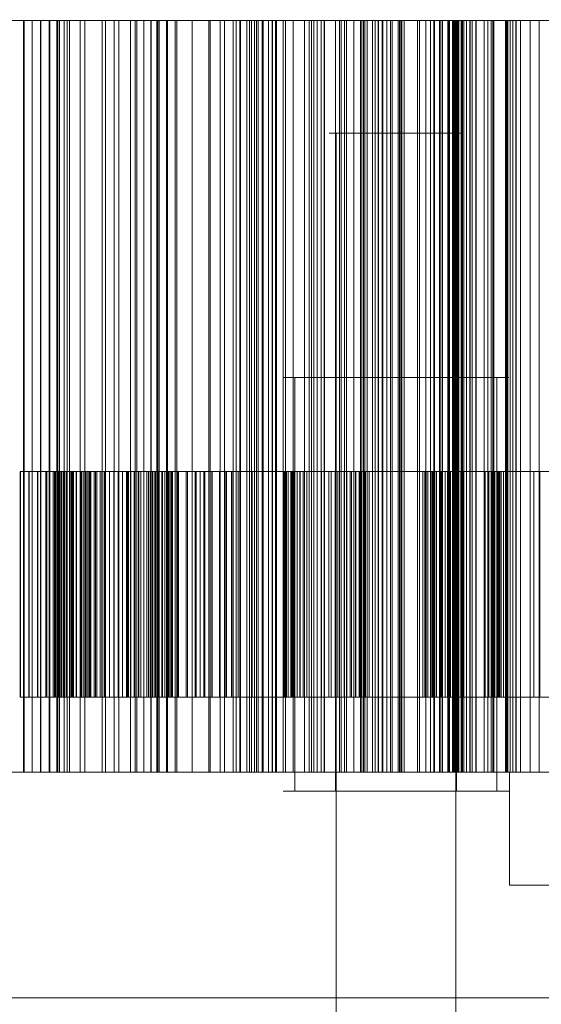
# Model space of a CAD drawing. Header units: millimetres. Extents: x -4395 to 65662, y -65530 to 6847.
# Tile 740 of 1034: x 24940 to 25079, y -17512 to -17250. Entities that reach past the tile are written whole.
import ezdxf

# ---------------------------------------------------------------- set-up
doc = ezdxf.new("R2010")
doc.units = ezdxf.units.MM
doc.layers.add('COTAS_P', color=1, linetype='Continuous', lineweight=0)
doc.layers.add('superior_briquetadora', color=7, linetype='Continuous', lineweight=0)
doc.dimstyles.new('R19_100', dxfattribs={"dimtxt": 250, "dimasz": 150, "dimexe": 150, "dimexo": 80, "dimgap": 100, "dimtad": 1, "dimtih": 1, "dimtoh": 1, "dimdsep": 46, "dimcen": 0.09, "dimadec": 0, "dimazin": 0, "dimtfac": 1, "dimtdec": 4, "dimtofl": 0, "dimtmove": 0, "dimatfit": 3, "dimfxl": 1, "dimtolj": 1, "dimtzin": 0, "dimarcsym": 0})

# ---------------------------------------------------------------- blocks, each defined once
blk = doc.blocks.new('DIM_R33_31')
at = {"layer": 'COTAS_P'}
for p, q in [((24250.07, -17080), (24400.07, -17035)), ((26750.07, -17080), (26600.07, -17035)), ((24250.07, -17980), (24250.07, -17080)), ((24250.07, -17080), (26750.07, -17080)), ((24250.07, -17080), (24400.07, -17125)), ((26750.07, -17080), (26600.07, -17125)), ((26750.07, -17980), (26750.07, -17080))]:
    blk.add_line(p, q, dxfattribs=at)
blk.add_text('2500 P', height=250, dxfattribs=at).set_placement((25500.07, -16980))

msp = doc.modelspace()

# ---------------------------------------------------------------- linework, layer by layer
at = {"layer": 'superior_briquetadora'}
for p, q in [((24936.304, -17250), (24940.952, -17250)), ((24938.875, -17250), (24950.064, -17250)), ((24951.807, -17250), (24939.813, -17250)), ((24940.952, -17250), (24940.952, -17450)), ((24940.952, -17250), (24945.471, -17250)), ((24941.136, -17250), (24941.136, -17450)), ((24943.302, -17250), (24941.136, -17250)), ((24941.136, -17250), (24947.758, -17250)), ((24943.302, -17250), (24943.302, -17450)), ((24945.589, -17250), (24943.302, -17250)), ((24945.471, -17250), (24945.471, -17450)), ((24945.471, -17250), (24949.842, -17250)), ((24945.589, -17250), (24945.589, -17450)), ((24948.003, -17250), (24945.589, -17250)), ((24947.758, -17250), (24947.758, -17450)), ((24947.758, -17250), (24952.582, -17250)), ((24948.003, -17250), (24948.003, -17450)), ((24950.55, -17250), (24948.003, -17250)), ((24949.842, -17250), (24949.842, -17450)), ((24949.842, -17250), (24956.09, -17250)), ((24950.064, -17250), (24962.747, -17250)), ((24950.064, -17450), (24950.064, -17250)), ((24950.55, -17250), (24950.55, -17450)), ((24953.24, -17250), (24950.55, -17250)), ((24965.058, -17250), (24951.807, -17250)), ((24951.807, -17450), (24951.807, -17250)), ((24952.582, -17250), (24952.582, -17450)), ((24952.582, -17250), (24957.294, -17250)), ((24953.24, -17250), (24953.24, -17450)), ((24956.09, -17250), (24953.24, -17250)), ((24956.09, -17250), (24956.09, -17450)), ((24957.294, -17250), (24957.294, -17450)), ((24957.294, -17250), (24961.885, -17250)), ((24961.885, -17250), (24961.885, -17450)), ((24961.885, -17250), (24966.347, -17250)), ((24962.747, -17250), (24976.438, -17250)), ((24962.747, -17450), (24962.747, -17250)), ((24979.057, -17250), (24965.058, -17250)), ((24965.058, -17450), (24965.058, -17250)), ((24966.347, -17250), (24966.347, -17450)), ((24966.347, -17250), (24970.663, -17250)), ((24969.416, -17250), (24969.416, -17450)), ((24971.117, -17250), (24969.416, -17250)), ((24969.416, -17250), (24976.723, -17250)), ((24970.663, -17250), (24970.663, -17450)), ((24970.663, -17250), (24974.813, -17250)), ((24971.117, -17250), (24971.117, -17450)), ((24972.952, -17250), (24971.117, -17250)), ((24972.952, -17250), (24972.952, -17450)), ((24974.925, -17250), (24972.952, -17250)), ((24974.813, -17250), (24974.813, -17450)), ((24974.813, -17250), (24981.778, -17250)), ((24974.925, -17250), (24974.925, -17450)), ((24977.044, -17250), (24974.925, -17250)), ((24976.438, -17250), (24990.61, -17250)), ((24976.438, -17450), (24976.438, -17250)), ((24976.723, -17250), (24976.723, -17450)), ((24976.723, -17250), (24981.356, -17250)), ((24977.044, -17250), (24977.044, -17450)), ((24979.322, -17250), (24977.044, -17250)), ((24993.265, -17250), (24979.057, -17250)), ((24979.057, -17450), (24979.057, -17250)), ((24979.322, -17250), (24979.322, -17450)), ((24981.778, -17250), (24979.322, -17250)), ((24981.356, -17250), (24981.356, -17450)), ((24981.356, -17250), (24985.865, -17250)), ((24981.778, -17250), (24981.778, -17450)), ((24985.865, -17250), (24985.865, -17450)), ((24985.865, -17250), (24990.242, -17250)), ((24990.242, -17250), (24990.242, -17450)), ((24990.242, -17250), (24994.474, -17250)), ((24990.61, -17250), (25004.719, -17250)), ((24990.61, -17450), (24990.61, -17250)), ((25007.138, -17250), (24993.265, -17250)), ((24993.265, -17450), (24993.265, -17250)), ((24994.474, -17250), (24994.474, -17450)), ((24994.474, -17250), (24998.546, -17250)), ((24996.732, -17250), (24997.519, -17250)), ((24998.727, -17250), (24996.732, -17250)), ((24996.732, -17450), (24996.732, -17250)), ((24997.519, -17250), (25001.061, -17250)), ((24997.519, -17450), (24997.519, -17250)), ((24998.546, -17250), (24998.546, -17450)), ((24998.546, -17250), (25002.436, -17250)), ((25003.43, -17250), (24998.727, -17250)), ((24998.727, -17450), (24998.727, -17250)), ((25000.399, -17250), (25000.399, -17450)), ((25001.619, -17250), (25000.399, -17250)), ((25000.399, -17250), (25008.319, -17250)), ((25001.061, -17250), (25007.219, -17250)), ((25001.061, -17450), (25001.061, -17250)), ((25001.619, -17250), (25001.619, -17450)), ((25002.983, -17250), (25001.619, -17250)), ((25002.436, -17250), (25002.436, -17450)), ((25002.436, -17250), (25010.049, -17250)), ((25002.983, -17250), (25002.983, -17450)), ((25004.496, -17250), (25002.983, -17250)), ((25010.659, -17250), (25003.43, -17250)), ((25003.43, -17450), (25003.43, -17250)), ((25004.496, -17250), (25004.496, -17450)), ((25006.169, -17250), (25004.496, -17250)), ((25004.719, -17250), (25018.222, -17250)), ((25004.719, -17450), (25004.719, -17250)), ((25006.169, -17250), (25006.169, -17450)), ((25008.012, -17250), (25006.169, -17250)), ((25020.142, -17250), (25007.138, -17250)), ((25007.138, -17450), (25007.138, -17250)), ((25007.219, -17250), (25015.758, -17250)), ((25007.219, -17450), (25007.219, -17250)), ((25008.012, -17250), (25008.012, -17450)), ((25010.049, -17250), (25008.012, -17250)), ((25008.319, -17250), (25008.319, -17450)), ((25008.319, -17250), (25012.718, -17250)), ((25010.049, -17250), (25010.049, -17450)), ((25020.136, -17250), (25010.659, -17250)), ((25010.659, -17450), (25010.659, -17250)), ((25012.718, -17250), (25012.718, -17450)), ((25012.718, -17250), (25016.982, -17250)), ((25015.758, -17250), (25026.349, -17250)), ((25015.758, -17450), (25015.758, -17250)), ((25016.963, -17250), (25017.57, -17250)), ((25019.138, -17250), (25016.963, -17250)), ((25016.963, -17450), (25016.963, -17250)), ((25016.982, -17250), (25016.982, -17450)), ((25016.982, -17250), (25021.1, -17250)), ((25017.57, -17250), (25020.935, -17250)), ((25017.57, -17450), (25017.57, -17250)), ((25018.222, -17250), (25030.601, -17250)), ((25018.222, -17450), (25018.222, -17250)), ((25024.011, -17250), (25019.138, -17250)), ((25019.138, -17450), (25019.138, -17250)), ((25025.51, -17250), (25020.136, -17250)), ((25031.776, -17250), (25020.142, -17250)), ((25020.142, -17450), (25020.142, -17250)), ((25020.935, -17250), (25026.93, -17250)), ((25020.935, -17450), (25020.935, -17250)), ((25021.1, -17250), (25021.1, -17450)), ((25021.1, -17250), (25025.062, -17250)), ((25031.395, -17250), (25024.011, -17250)), ((25024.011, -17450), (25024.011, -17250)), ((25025.062, -17250), (25025.062, -17450)), ((25025.062, -17250), (25028.852, -17250)), ((25030.985, -17250), (25025.51, -17250)), ((25025.51, -17450), (25025.51, -17250)), ((25026.349, -17250), (25038.586, -17250)), ((25026.349, -17450), (25026.349, -17250)), ((25026.93, -17250), (25035.323, -17250)), ((25026.93, -17450), (25026.93, -17250)), ((25028.852, -17250), (25028.852, -17450)), ((25028.852, -17250), (25032.443, -17250)), ((25030.601, -17250), (25041.379, -17250)), ((25030.601, -17450), (25030.601, -17250)), ((25036.559, -17250), (25030.985, -17250)), ((25030.985, -17450), (25030.985, -17250)), ((25041.007, -17250), (25031.395, -17250)), ((25031.395, -17450), (25031.395, -17250)), ((25041.595, -17250), (25031.776, -17250)), ((25031.776, -17450), (25031.776, -17250)), ((25032.443, -17250), (25032.443, -17450)), ((25032.443, -17250), (25040.632, -17250)), ((25033.786, -17250), (25033.786, -17450)), ((25034.514, -17250), (25033.786, -17250)), ((25033.786, -17250), (25042.244, -17250)), ((25034.514, -17250), (25034.514, -17450)), ((25035.394, -17250), (25034.514, -17250)), ((25035.323, -17250), (25045.793, -17250)), ((25035.323, -17450), (25035.323, -17250)), ((25035.394, -17250), (25035.394, -17450)), ((25036.433, -17250), (25035.394, -17250)), ((25036.433, -17250), (25036.433, -17450)), ((25037.642, -17250), (25036.433, -17250)), ((25042.23, -17250), (25036.559, -17250)), ((25036.559, -17450), (25036.559, -17250)), ((25037.642, -17250), (25037.642, -17450)), ((25039.034, -17250), (25037.642, -17250)), ((25038.586, -17250), (25051.998, -17250)), ((25038.586, -17450), (25038.586, -17250)), ((25039.034, -17250), (25039.034, -17450)), ((25040.632, -17250), (25039.034, -17250)), ((25040.632, -17250), (25040.632, -17450)), ((25052.476, -17250), (25041.007, -17250)), ((25041.007, -17450), (25041.007, -17250)), ((25041.379, -17250), (25050.143, -17250)), ((25041.379, -17450), (25041.379, -17250)), ((25049.22, -17250), (25041.595, -17250)), ((25041.595, -17450), (25041.595, -17250)), ((25047.994, -17250), (25042.23, -17250)), ((25042.23, -17450), (25042.23, -17250)), ((25042.244, -17250), (25042.244, -17450)), ((25042.244, -17250), (25046.366, -17250)), ((25045.793, -17250), (25051.614, -17250)), ((25045.793, -17450), (25045.793, -17250)), ((25046.366, -17250), (25046.366, -17450)), ((25046.366, -17250), (25050.343, -17250)), ((25053.85, -17250), (25047.994, -17250)), ((25047.994, -17450), (25047.994, -17250)), ((25054.359, -17250), (25049.22, -17250)), ((25049.22, -17450), (25049.22, -17250)), ((25050.143, -17250), (25056.556, -17250)), ((25050.143, -17450), (25050.143, -17250)), ((25050.343, -17250), (25050.343, -17450)), ((25050.343, -17250), (25054.164, -17250)), ((25051.614, -17250), (25057.525, -17250)), ((25051.614, -17450), (25051.614, -17250)), ((25051.998, -17250), (25066.07, -17250)), ((25051.998, -17450), (25051.998, -17250)), ((25065.363, -17250), (25052.476, -17250)), ((25052.476, -17450), (25052.476, -17250)), ((25059.794, -17250), (25053.85, -17250)), ((25053.85, -17450), (25053.85, -17250)), ((25054.164, -17250), (25054.164, -17450)), ((25054.164, -17250), (25057.818, -17250)), ((25056.814, -17250), (25054.359, -17250)), ((25054.359, -17450), (25054.359, -17250)), ((25055.072, -17250), (25055.088, -17250)), ((25055.143, -17250), (25055.072, -17250)), ((25055.072, -17450), (25055.072, -17250)), ((25055.088, -17250), (25055.193, -17250)), ((25055.088, -17450), (25055.088, -17250)), ((25055.302, -17250), (25055.143, -17250)), ((25055.143, -17450), (25055.143, -17250)), ((25055.193, -17250), (25055.386, -17250)), ((25055.193, -17450), (25055.193, -17250)), ((25055.55, -17250), (25055.302, -17250)), ((25055.302, -17450), (25055.302, -17250)), ((25055.386, -17250), (25055.667, -17250)), ((25055.386, -17450), (25055.386, -17250)), ((25055.885, -17250), (25055.55, -17250)), ((25055.55, -17450), (25055.55, -17250)), ((25055.667, -17250), (25056.035, -17250)), ((25055.667, -17450), (25055.667, -17250)), ((25056.308, -17250), (25055.885, -17250)), ((25055.885, -17450), (25055.885, -17250)), ((25056.035, -17250), (25056.491, -17250)), ((25056.035, -17450), (25056.035, -17250)), ((25056.818, -17250), (25056.308, -17250)), ((25056.308, -17450), (25056.308, -17250)), ((25056.491, -17250), (25056.814, -17250)), ((25056.491, -17450), (25056.491, -17250)), ((25056.556, -17250), (25060.372, -17250)), ((25056.556, -17450), (25056.556, -17250)), ((25056.814, -17450), (25056.814, -17250)), ((25057.415, -17250), (25056.818, -17250)), ((25056.818, -17450), (25056.818, -17250)), ((25058.1, -17250), (25057.415, -17250)), ((25057.415, -17450), (25057.415, -17250)), ((25057.525, -17250), (25063.523, -17250)), ((25057.525, -17450), (25057.525, -17250)), ((25057.818, -17250), (25057.818, -17450)), ((25057.818, -17250), (25061.288, -17250)), ((25058.871, -17250), (25058.1, -17250)), ((25058.1, -17450), (25058.1, -17250)), ((25059.729, -17250), (25058.871, -17250)), ((25058.871, -17450), (25058.871, -17250)), ((25061.443, -17250), (25059.729, -17250)), ((25059.729, -17450), (25059.729, -17250)), ((25065.824, -17250), (25059.794, -17250)), ((25059.794, -17450), (25059.794, -17250)), ((25060.372, -17250), (25061.443, -17250)), ((25060.372, -17450), (25060.372, -17250)), ((25061.288, -17250), (25061.288, -17450)), ((25061.288, -17250), (25064.546, -17250)), ((25061.443, -17450), (25061.443, -17250)), ((25063.523, -17250), (25069.605, -17250)), ((25063.523, -17450), (25063.523, -17250)), ((25064.546, -17250), (25064.546, -17450)), ((25064.546, -17250), (25073.232, -17250)), ((25079.171, -17250), (25065.363, -17250)), ((25065.363, -17450), (25065.363, -17250)), ((25071.938, -17250), (25065.824, -17250)), ((25065.824, -17450), (25065.824, -17250)), ((25066.07, -17250), (25080.26, -17250)), ((25066.07, -17450), (25066.07, -17250)), ((25069.256, -17250), (25069.256, -17450)), ((25069.484, -17250), (25069.256, -17250)), ((25069.256, -17250), (25078.171, -17250)), ((25069.484, -17250), (25069.484, -17450)), ((25069.872, -17250), (25069.484, -17250)), ((25069.605, -17250), (25075.769, -17250)), ((25069.605, -17450), (25069.605, -17250)), ((25069.872, -17250), (25069.872, -17450)), ((25070.427, -17250), (25069.872, -17250)), ((25070.427, -17250), (25070.427, -17450)), ((25071.161, -17250), (25070.427, -17250)), ((25071.161, -17250), (25071.161, -17450)), ((25072.087, -17250), (25071.161, -17250)), ((25078.132, -17250), (25071.938, -17250)), ((25071.938, -17450), (25071.938, -17250)), ((25072.087, -17250), (25072.087, -17450)), ((25073.232, -17250), (25072.087, -17250)), ((25073.232, -17250), (25073.232, -17450)), ((25075.769, -17250), (25082.011, -17250)), ((25075.769, -17450), (25075.769, -17250)), ((25084.403, -17250), (25078.132, -17250)), ((25078.132, -17450), (25078.132, -17250)), ((25078.171, -17250), (25078.171, -17450)), ((25078.171, -17250), (25081.976, -17250)), ((25024.131, -17280), (25022.269, -17280)), ((25022.269, -17280), (25023.933, -17280)), ((25023.933, -17280), (25028.792, -17280)), ((25029.149, -17280), (25024.131, -17280)), ((25024.131, -17280), (25024.131, -17520)), ((25028.792, -17280), (25035.885, -17280)), ((25036.329, -17280), (25029.149, -17280)), ((25035.885, -17280), (25043.806, -17280)), ((25044.25, -17280), (25036.329, -17280)), ((25043.806, -17280), (25050.986, -17280)), ((25051.343, -17280), (25044.25, -17280)), ((25050.986, -17280), (25056.004, -17280)), ((25056.202, -17280), (25051.343, -17280)), ((25056.004, -17280), (25057.866, -17280)), ((25056.004, -17280), (25056.004, -17520)), ((25057.866, -17280), (25056.202, -17280)), ((25013.207, -17345), (25010.07, -17345)), ((25010.07, -17345), (25012.874, -17345)), ((25012.874, -17345), (25021.064, -17345)), ((25021.665, -17345), (25013.207, -17345)), ((25013.207, -17345), (25013.207, -17370)), ((25021.064, -17345), (25033.018, -17345)), ((25033.767, -17345), (25021.665, -17345)), ((25023.951, -17345), (25022.069, -17345)), ((25022.069, -17345), (25023.751, -17345)), ((25023.751, -17345), (25028.665, -17345)), ((25023.951, -17455), (25023.951, -17345)), ((25029.026, -17345), (25023.951, -17345)), ((25028.665, -17345), (25035.838, -17345)), ((25036.287, -17345), (25029.026, -17345)), ((25033.018, -17345), (25046.368, -17345)), ((25047.117, -17345), (25033.767, -17345)), ((25035.838, -17345), (25043.848, -17345)), ((25044.297, -17345), (25036.287, -17345)), ((25043.848, -17345), (25051.109, -17345)), ((25051.47, -17345), (25044.297, -17345)), ((25046.368, -17345), (25058.47, -17345)), ((25059.071, -17345), (25047.117, -17345)), ((25051.109, -17345), (25056.184, -17345)), ((25056.384, -17345), (25051.47, -17345)), ((25056.184, -17455), (25056.184, -17345)), ((25056.184, -17345), (25058.066, -17345)), ((25058.066, -17345), (25056.384, -17345)), ((25058.47, -17345), (25066.928, -17345)), ((25067.261, -17345), (25059.071, -17345)), ((25066.928, -17345), (25070.065, -17345)), ((25066.928, -17345), (25066.928, -17370)), ((25070.065, -17345), (25067.261, -17345)), ((24940.099, -17370), (24940.099, -17430)), ((24940.197, -17370), (24940.099, -17370)), ((24940.099, -17370), (24942.369, -17370)), ((24940.197, -17370), (24940.197, -17430)), ((24942.502, -17370), (24940.197, -17370)), ((24942.369, -17370), (24942.369, -17430)), ((24942.369, -17370), (24944.654, -17370)), ((24942.502, -17370), (24942.502, -17430)), ((24944.818, -17370), (24942.502, -17370)), ((24944.654, -17370), (24944.654, -17430)), ((24944.654, -17370), (24946.948, -17370)), ((24944.818, -17370), (24944.818, -17430)), ((24947.141, -17370), (24944.818, -17370)), ((24946.948, -17370), (24946.948, -17430)), ((24946.948, -17370), (24949.247, -17370)), ((24947.141, -17370), (24947.141, -17430)), ((24949.464, -17370), (24947.141, -17370)), ((24947.88, -17370), (24947.88, -17430)), ((24949.37, -17370), (24947.88, -17370)), ((24947.88, -17370), (24951.096, -17370)), ((24948.903, -17370), (24948.903, -17430)), ((24952.295, -17370), (24948.903, -17370)), ((24948.903, -17370), (24950.336, -17370)), ((24949.247, -17370), (24949.247, -17430)), ((24949.247, -17370), (24951.546, -17370)), ((24949.37, -17370), (24949.37, -17430)), ((24950.933, -17370), (24949.37, -17370)), ((24949.464, -17370), (24949.464, -17430)), ((24951.782, -17370), (24949.464, -17370)), ((24950.336, -17370), (24950.336, -17430)), ((24950.336, -17370), (24951.844, -17370)), ((24950.933, -17370), (24950.933, -17430)), ((24952.566, -17370), (24950.933, -17370)), ((24951.096, -17370), (24951.096, -17430)), ((24951.096, -17370), (24953.753, -17370)), ((24951.546, -17370), (24951.546, -17430)), ((24951.546, -17370), (24953.837, -17370)), ((24951.782, -17370), (24951.782, -17430)), ((24954.088, -17370), (24951.782, -17370)), ((24951.844, -17370), (24951.844, -17430)), ((24951.844, -17370), (24953.427, -17370)), ((24952.295, -17370), (24952.295, -17430)), ((24954.958, -17370), (24952.295, -17370)), ((24952.566, -17370), (24952.566, -17430)), ((24954.268, -17370), (24952.566, -17370)), ((24953.427, -17370), (24953.427, -17430)), ((24953.427, -17370), (24955.082, -17370)), ((24953.753, -17370), (24953.753, -17430)), ((24953.753, -17370), (24956.361, -17370)), ((24953.837, -17370), (24953.837, -17430)), ((24953.837, -17370), (24956.113, -17370)), ((24954.088, -17370), (24954.088, -17430)), ((24956.374, -17370), (24954.088, -17370)), ((24954.268, -17370), (24954.268, -17430)), ((24956.037, -17370), (24954.268, -17370)), ((24954.958, -17370), (24954.958, -17430)), ((24957.569, -17370), (24954.958, -17370)), ((24955.082, -17370), (24955.082, -17430)), ((24955.082, -17370), (24956.808, -17370)), ((24956.037, -17370), (24956.037, -17430)), ((24957.875, -17370), (24956.037, -17370)), ((24956.113, -17370), (24956.113, -17430)), ((24956.113, -17370), (24958.36, -17370)), ((24956.361, -17370), (24956.361, -17430)), ((24956.361, -17370), (24958.913, -17370)), ((24956.374, -17370), (24956.374, -17430)), ((24958.622, -17370), (24956.374, -17370)), ((24956.808, -17370), (24956.808, -17430)), ((24956.808, -17370), (24958.606, -17370)), ((24957.569, -17370), (24957.569, -17430)), ((24960.121, -17370), (24957.569, -17370)), ((24957.875, -17370), (24957.875, -17430)), ((24959.785, -17370), (24957.875, -17370)), ((24958.36, -17370), (24958.36, -17430)), ((24958.36, -17370), (24968.643, -17370)), ((24958.606, -17370), (24958.606, -17430)), ((24958.606, -17370), (24960.483, -17370)), ((24958.622, -17370), (24958.622, -17430)), ((24968.872, -17370), (24958.622, -17370)), ((24958.913, -17370), (24958.913, -17430)), ((24958.913, -17370), (24961.401, -17370)), ((24959.785, -17370), (24959.785, -17430)), ((24961.793, -17370), (24959.785, -17370)), ((24960.121, -17370), (24960.121, -17430)), ((24962.605, -17370), (24960.121, -17370)), ((24960.483, -17370), (24960.483, -17430)), ((24960.483, -17370), (24962.464, -17370)), ((24961.401, -17370), (24961.401, -17430)), ((24961.401, -17370), (24963.817, -17370)), ((24961.793, -17370), (24961.793, -17430)), ((24971.644, -17370), (24961.793, -17370)), ((24962.464, -17370), (24962.464, -17430)), ((24962.464, -17370), (24972.23, -17370)), ((24962.605, -17370), (24962.605, -17430)), ((24965.012, -17370), (24962.605, -17370)), ((24963.817, -17370), (24963.817, -17430)), ((24963.817, -17370), (24966.147, -17370)), ((24965.012, -17370), (24965.012, -17430)), ((24967.33, -17370), (24965.012, -17370)), ((24966.147, -17370), (24966.147, -17430)), ((24966.147, -17370), (24968.372, -17370)), ((24967.33, -17370), (24967.33, -17430)), ((24969.538, -17370), (24967.33, -17370)), ((24968.372, -17370), (24968.372, -17430)), ((24968.372, -17370), (24970.439, -17370)), ((24968.643, -17370), (24968.643, -17430)), ((24968.643, -17370), (24971.644, -17370)), ((24968.872, -17370), (24968.872, -17430)), ((24972.23, -17370), (24968.872, -17370)), ((24969.538, -17370), (24969.538, -17430)), ((24971.582, -17370), (24969.538, -17370)), ((24970.439, -17370), (24970.439, -17430)), ((24970.439, -17370), (24979.202, -17370)), ((24971.582, -17370), (24971.582, -17430)), ((24980.201, -17370), (24971.582, -17370)), ((24971.644, -17370), (24971.644, -17430)), ((24972.23, -17370), (24972.23, -17430)), ((24973.821, -17370), (24973.821, -17430)), ((24974.201, -17370), (24973.821, -17370)), ((24973.821, -17370), (24979.714, -17370)), ((24974.201, -17370), (24974.201, -17430)), ((24974.701, -17370), (24974.201, -17370)), ((24974.701, -17370), (24974.701, -17430)), ((24975.322, -17370), (24974.701, -17370)), ((24975.322, -17370), (24975.322, -17430)), ((24976.066, -17370), (24975.322, -17370)), ((24975.763, -17370), (24975.763, -17430)), ((24981.777, -17370), (24975.763, -17370)), ((24975.763, -17370), (24976.075, -17370)), ((24976.936, -17370), (24976.066, -17370)), ((24976.075, -17370), (24976.075, -17430)), ((24976.075, -17370), (24976.509, -17370)), ((24976.509, -17370), (24976.509, -17430)), ((24976.509, -17370), (24977.066, -17370)), ((24976.936, -17370), (24976.936, -17430)), ((24977.941, -17370), (24976.936, -17370)), ((24977.066, -17370), (24977.066, -17430)), ((24977.066, -17370), (24977.748, -17370)), ((24977.748, -17370), (24977.748, -17430)), ((24977.748, -17370), (24978.56, -17370)), ((24977.941, -17370), (24977.941, -17430)), ((24979.098, -17370), (24977.941, -17370)), ((24978.56, -17370), (24978.56, -17430)), ((24978.56, -17370), (24979.51, -17370)), ((24979.098, -17370), (24979.098, -17430)), ((24980.467, -17370), (24979.098, -17370)), ((24979.202, -17370), (24979.202, -17430)), ((24979.202, -17370), (24987.968, -17370)), ((24979.51, -17370), (24979.51, -17430)), ((24979.51, -17370), (24980.615, -17370)), ((24979.714, -17370), (24979.714, -17430)), ((24979.714, -17370), (24982.232, -17370)), ((24980.201, -17370), (24980.201, -17430)), ((24989.254, -17370), (24980.201, -17370)), ((24980.467, -17370), (24980.467, -17430)), ((24987.968, -17370), (24980.467, -17370)), ((24980.615, -17370), (24980.615, -17430)), ((24980.615, -17370), (24981.938, -17370)), ((24981.777, -17370), (24981.777, -17430)), ((24984.271, -17370), (24981.777, -17370)), ((24981.938, -17370), (24981.938, -17430)), ((24981.938, -17370), (24989.254, -17370)), ((24982.232, -17370), (24982.232, -17430)), ((24982.232, -17370), (24984.647, -17370)), ((24984.271, -17370), (24984.271, -17430)), ((24986.66, -17370), (24984.271, -17370)), ((24984.647, -17370), (24984.647, -17430)), ((24984.647, -17370), (24986.951, -17370)), ((24986.66, -17370), (24986.66, -17430)), ((24988.935, -17370), (24986.66, -17370)), ((24986.951, -17370), (24986.951, -17430)), ((24986.951, -17370), (24989.136, -17370)), ((24987.968, -17370), (24987.968, -17430)), ((24988.935, -17370), (24988.935, -17430)), ((24991.088, -17370), (24988.935, -17370)), ((24989.136, -17370), (24989.136, -17430)), ((24989.136, -17370), (24991.19, -17370)), ((24989.254, -17370), (24989.254, -17430)), ((24991.088, -17370), (24991.088, -17430)), ((24993.109, -17370), (24991.088, -17370)), ((24991.19, -17370), (24991.19, -17430)), ((24991.19, -17370), (24993.098, -17370)), ((24993.098, -17370), (24993.098, -17430)), ((24993.098, -17370), (24994.83, -17370)), ((24993.109, -17370), (24993.109, -17430)), ((24994.979, -17370), (24993.109, -17370)), ((24994.83, -17370), (24994.83, -17430)), ((24994.83, -17370), (24996.309, -17370)), ((24994.979, -17370), (24994.979, -17430)), ((24996.673, -17370), (24994.979, -17370)), ((24996.309, -17370), (24996.309, -17430)), ((24996.309, -17370), (25001.816, -17370)), ((24996.673, -17370), (24996.673, -17430)), ((24998.107, -17370), (24996.673, -17370)), ((24998.107, -17370), (24998.107, -17430)), ((25003.388, -17370), (24998.107, -17370)), ((25001.816, -17370), (25001.816, -17430)), ((25001.816, -17370), (25014.611, -17370)), ((25003.388, -17370), (25003.388, -17430)), ((25016.342, -17370), (25003.388, -17370)), ((25012.874, -17370), (25010.07, -17370)), ((25010.07, -17370), (25013.207, -17370)), ((25010.312, -17370), (25010.312, -17430)), ((25010.486, -17370), (25010.312, -17370)), ((25010.312, -17370), (25010.339, -17370)), ((25010.339, -17370), (25010.339, -17430)), ((25010.339, -17370), (25010.54, -17370)), ((25010.486, -17370), (25010.486, -17430)), ((25010.946, -17370), (25010.486, -17370)), ((25010.54, -17370), (25010.54, -17430)), ((25010.54, -17370), (25010.902, -17370)), ((25010.902, -17370), (25010.902, -17430)), ((25010.902, -17370), (25011.417, -17370)), ((25010.946, -17370), (25010.946, -17430)), ((25014.611, -17370), (25010.946, -17370)), ((25011.417, -17370), (25011.417, -17430)), ((25011.417, -17370), (25012.078, -17370)), ((25012.078, -17370), (25012.078, -17430)), ((25012.078, -17370), (25012.884, -17370)), ((25012.407, -17370), (25012.407, -17430)), ((25012.495, -17370), (25012.407, -17370)), ((25012.407, -17370), (25012.523, -17370)), ((25012.495, -17370), (25012.495, -17430)), ((25012.758, -17370), (25012.495, -17370)), ((25012.523, -17370), (25012.523, -17430)), ((25012.523, -17370), (25012.926, -17370)), ((25012.758, -17370), (25012.758, -17430)), ((25013.183, -17370), (25012.758, -17370)), ((25021.064, -17370), (25012.874, -17370)), ((25012.884, -17370), (25012.884, -17430)), ((25012.884, -17370), (25020.286, -17370)), ((25012.926, -17370), (25012.926, -17430)), ((25012.926, -17370), (25016.342, -17370)), ((25013.183, -17370), (25013.183, -17430)), ((25013.762, -17370), (25013.183, -17370)), ((25013.207, -17370), (25021.665, -17370)), ((25013.762, -17370), (25013.762, -17430)), ((25014.488, -17370), (25013.762, -17370)), ((25014.488, -17370), (25014.488, -17430)), ((25015.359, -17370), (25014.488, -17370)), ((25014.611, -17370), (25014.611, -17430)), ((25015.359, -17370), (25015.359, -17430)), ((25022.805, -17370), (25015.359, -17370)), ((25016.342, -17370), (25016.342, -17430)), ((25020.286, -17370), (25020.286, -17430)), ((25020.286, -17370), (25022.167, -17370)), ((25033.018, -17370), (25021.064, -17370)), ((25021.665, -17370), (25033.767, -17370)), ((25022.167, -17370), (25022.167, -17430)), ((25022.167, -17370), (25023.91, -17370)), ((25022.805, -17370), (25022.805, -17430)), ((25024.636, -17370), (25022.805, -17370)), ((25023.91, -17370), (25023.91, -17430)), ((25023.91, -17370), (25025.51, -17370)), ((25024.636, -17370), (25024.636, -17430)), ((25026.328, -17370), (25024.636, -17370)), ((25025.51, -17370), (25025.51, -17430)), ((25025.51, -17370), (25026.958, -17370)), ((25026.328, -17370), (25026.328, -17430)), ((25027.877, -17370), (25026.328, -17370)), ((25026.958, -17370), (25026.958, -17430)), ((25026.958, -17370), (25028.244, -17370)), ((25027.877, -17370), (25027.877, -17430)), ((25029.273, -17370), (25027.877, -17370)), ((25028.244, -17370), (25028.244, -17430)), ((25028.244, -17370), (25029.351, -17370)), ((25029.273, -17370), (25029.273, -17430)), ((25030.505, -17370), (25029.273, -17370)), ((25029.351, -17370), (25029.351, -17430)), ((25029.351, -17370), (25030.249, -17370)), ((25030.249, -17370), (25030.249, -17430)), ((25030.249, -17370), (25030.846, -17370)), ((25030.505, -17370), (25030.505, -17430)), ((25031.559, -17370), (25030.505, -17370)), ((25030.846, -17370), (25030.846, -17430)), ((25030.846, -17370), (25032.006, -17370)), ((25031.559, -17370), (25031.559, -17430)), ((25032.401, -17370), (25031.559, -17370)), ((25032.006, -17370), (25032.006, -17430)), ((25032.006, -17370), (25046.296, -17370)), ((25032.401, -17370), (25032.401, -17430)), ((25032.942, -17370), (25032.401, -17370)), ((25032.942, -17370), (25032.942, -17430)), ((25033.839, -17370), (25032.942, -17370)), ((25046.368, -17370), (25033.018, -17370)), ((25033.767, -17370), (25047.117, -17370)), ((25033.839, -17370), (25033.839, -17430)), ((25048.129, -17370), (25033.839, -17370)), ((25046.296, -17370), (25046.296, -17430)), ((25046.296, -17370), (25047.193, -17370)), ((25058.47, -17370), (25046.368, -17370)), ((25047.117, -17370), (25059.071, -17370)), ((25047.193, -17370), (25047.193, -17430)), ((25047.193, -17370), (25047.734, -17370)), ((25047.734, -17370), (25047.734, -17430)), ((25047.734, -17370), (25048.576, -17370)), ((25048.129, -17370), (25048.129, -17430)), ((25049.289, -17370), (25048.129, -17370)), ((25048.576, -17370), (25048.576, -17430)), ((25048.576, -17370), (25049.629, -17370)), ((25049.289, -17370), (25049.289, -17430)), ((25049.886, -17370), (25049.289, -17370)), ((25049.629, -17370), (25049.629, -17430)), ((25049.629, -17370), (25050.862, -17370)), ((25049.886, -17370), (25049.886, -17430)), ((25050.784, -17370), (25049.886, -17370)), ((25050.784, -17370), (25050.784, -17430)), ((25051.891, -17370), (25050.784, -17370)), ((25050.862, -17370), (25050.862, -17430)), ((25050.862, -17370), (25052.258, -17370)), ((25051.891, -17370), (25051.891, -17430)), ((25053.177, -17370), (25051.891, -17370)), ((25052.258, -17370), (25052.258, -17430)), ((25052.258, -17370), (25053.807, -17370)), ((25053.177, -17370), (25053.177, -17430)), ((25054.625, -17370), (25053.177, -17370)), ((25053.807, -17370), (25053.807, -17430)), ((25053.807, -17370), (25055.499, -17370)), ((25054.625, -17370), (25054.625, -17430)), ((25056.225, -17370), (25054.625, -17370)), ((25055.499, -17370), (25055.499, -17430)), ((25055.499, -17370), (25057.33, -17370)), ((25056.225, -17370), (25056.225, -17430)), ((25057.968, -17370), (25056.225, -17370)), ((25057.33, -17370), (25057.33, -17430)), ((25057.33, -17370), (25064.776, -17370)), ((25057.968, -17370), (25057.968, -17430)), ((25059.849, -17370), (25057.968, -17370)), ((25066.928, -17370), (25058.47, -17370)), ((25059.071, -17370), (25067.261, -17370)), ((25059.849, -17370), (25059.849, -17430)), ((25067.251, -17370), (25059.849, -17370)), ((25063.793, -17370), (25063.793, -17430)), ((25067.209, -17370), (25063.793, -17370)), ((25063.793, -17370), (25076.747, -17370)), ((25064.776, -17370), (25064.776, -17430)), ((25064.776, -17370), (25065.647, -17370)), ((25065.524, -17370), (25065.524, -17430)), ((25078.319, -17370), (25065.524, -17370)), ((25065.524, -17370), (25069.189, -17370)), ((25065.647, -17370), (25065.647, -17430)), ((25065.647, -17370), (25066.373, -17370)), ((25066.373, -17370), (25066.373, -17430)), ((25066.373, -17370), (25066.952, -17370)), ((25070.065, -17370), (25066.928, -17370)), ((25066.952, -17370), (25066.952, -17430)), ((25066.952, -17370), (25067.377, -17370)), ((25067.209, -17370), (25067.209, -17430)), ((25067.612, -17370), (25067.209, -17370)), ((25067.251, -17370), (25067.251, -17430)), ((25068.057, -17370), (25067.251, -17370)), ((25067.261, -17370), (25070.065, -17370)), ((25067.377, -17370), (25067.377, -17430)), ((25067.377, -17370), (25067.64, -17370)), ((25067.612, -17370), (25067.612, -17430)), ((25067.728, -17370), (25067.612, -17370)), ((25067.64, -17370), (25067.64, -17430)), ((25067.64, -17370), (25067.728, -17370)), ((25067.728, -17370), (25067.728, -17430)), ((25068.057, -17370), (25068.057, -17430)), ((25068.718, -17370), (25068.057, -17370)), ((25068.718, -17370), (25068.718, -17430)), ((25069.233, -17370), (25068.718, -17370)), ((25069.189, -17370), (25069.189, -17430)), ((25069.189, -17370), (25069.649, -17370)), ((25069.233, -17370), (25069.233, -17430)), ((25069.595, -17370), (25069.233, -17370)), ((25069.595, -17370), (25069.595, -17430)), ((25069.796, -17370), (25069.595, -17370)), ((25069.649, -17370), (25069.649, -17430)), ((25069.649, -17370), (25069.823, -17370)), ((25069.796, -17370), (25069.796, -17430)), ((25069.823, -17370), (25069.796, -17370)), ((25069.823, -17370), (25069.823, -17430)), ((25076.747, -17370), (25076.747, -17430)), ((25076.747, -17370), (25082.028, -17370)), ((25078.319, -17370), (25078.319, -17430)), ((25083.826, -17370), (25078.319, -17370)), ((24940.197, -17430), (24940.099, -17430)), ((24940.099, -17430), (24942.369, -17430)), ((24942.502, -17430), (24940.197, -17430)), ((24942.369, -17430), (24944.654, -17430)), ((24944.818, -17430), (24942.502, -17430)), ((24944.654, -17430), (24946.948, -17430)), ((24947.141, -17430), (24944.818, -17430)), ((24946.948, -17430), (24949.247, -17430)), ((24949.464, -17430), (24947.141, -17430)), ((24949.37, -17430), (24947.88, -17430)), ((24947.88, -17430), (24951.096, -17430)), ((24952.295, -17430), (24948.903, -17430)), ((24948.903, -17430), (24950.336, -17430)), ((24949.247, -17430), (24951.546, -17430)), ((24950.933, -17430), (24949.37, -17430)), ((24951.782, -17430), (24949.464, -17430)), ((24950.336, -17430), (24951.844, -17430)), ((24952.566, -17430), (24950.933, -17430)), ((24951.096, -17430), (24953.753, -17430)), ((24951.546, -17430), (24953.837, -17430)), ((24954.088, -17430), (24951.782, -17430)), ((24951.844, -17430), (24953.427, -17430)), ((24954.958, -17430), (24952.295, -17430)), ((24954.268, -17430), (24952.566, -17430)), ((24953.427, -17430), (24955.082, -17430)), ((24953.753, -17430), (24956.361, -17430)), ((24953.837, -17430), (24956.113, -17430)), ((24956.374, -17430), (24954.088, -17430)), ((24956.037, -17430), (24954.268, -17430)), ((24957.569, -17430), (24954.958, -17430)), ((24955.082, -17430), (24956.808, -17430)), ((24957.875, -17430), (24956.037, -17430)), ((24956.113, -17430), (24958.36, -17430)), ((24956.361, -17430), (24958.913, -17430)), ((24958.622, -17430), (24956.374, -17430)), ((24956.808, -17430), (24958.606, -17430)), ((24960.121, -17430), (24957.569, -17430)), ((24959.785, -17430), (24957.875, -17430)), ((24958.36, -17430), (24968.643, -17430)), ((24958.606, -17430), (24960.483, -17430)), ((24968.872, -17430), (24958.622, -17430)), ((24958.913, -17430), (24961.401, -17430)), ((24961.793, -17430), (24959.785, -17430)), ((24962.605, -17430), (24960.121, -17430)), ((24960.483, -17430), (24962.464, -17430)), ((24961.401, -17430), (24963.817, -17430)), ((24971.644, -17430), (24961.793, -17430)), ((24962.464, -17430), (24972.23, -17430)), ((24965.012, -17430), (24962.605, -17430)), ((24963.817, -17430), (24966.147, -17430)), ((24967.33, -17430), (24965.012, -17430)), ((24966.147, -17430), (24968.372, -17430)), ((24969.538, -17430), (24967.33, -17430)), ((24968.372, -17430), (24970.439, -17430)), ((24968.643, -17430), (24971.644, -17430)), ((24972.23, -17430), (24968.872, -17430)), ((24971.582, -17430), (24969.538, -17430)), ((24970.439, -17430), (24979.202, -17430)), ((24980.201, -17430), (24971.582, -17430)), ((24974.201, -17430), (24973.821, -17430)), ((24973.821, -17430), (24979.714, -17430)), ((24974.701, -17430), (24974.201, -17430)), ((24975.322, -17430), (24974.701, -17430)), ((24976.066, -17430), (24975.322, -17430)), ((24981.777, -17430), (24975.763, -17430)), ((24975.763, -17430), (24976.075, -17430)), ((24976.936, -17430), (24976.066, -17430)), ((24976.075, -17430), (24976.509, -17430)), ((24976.509, -17430), (24977.066, -17430)), ((24977.941, -17430), (24976.936, -17430)), ((24977.066, -17430), (24977.748, -17430)), ((24977.748, -17430), (24978.56, -17430)), ((24979.098, -17430), (24977.941, -17430)), ((24978.56, -17430), (24979.51, -17430)), ((24980.467, -17430), (24979.098, -17430)), ((24979.202, -17430), (24987.968, -17430)), ((24979.51, -17430), (24980.615, -17430)), ((24979.714, -17430), (24982.232, -17430)), ((24989.254, -17430), (24980.201, -17430)), ((24987.968, -17430), (24980.467, -17430)), ((24980.615, -17430), (24981.938, -17430)), ((24984.271, -17430), (24981.777, -17430)), ((24981.938, -17430), (24989.254, -17430)), ((24982.232, -17430), (24984.647, -17430)), ((24986.66, -17430), (24984.271, -17430)), ((24984.647, -17430), (24986.951, -17430)), ((24988.935, -17430), (24986.66, -17430)), ((24986.951, -17430), (24989.136, -17430)), ((24991.088, -17430), (24988.935, -17430)), ((24989.136, -17430), (24991.19, -17430)), ((24993.109, -17430), (24991.088, -17430)), ((24991.19, -17430), (24993.098, -17430)), ((24993.098, -17430), (24994.83, -17430)), ((24994.979, -17430), (24993.109, -17430)), ((24994.83, -17430), (24996.309, -17430)), ((24996.673, -17430), (24994.979, -17430)), ((24996.309, -17430), (25001.816, -17430)), ((24998.107, -17430), (24996.673, -17430)), ((25003.388, -17430), (24998.107, -17430)), ((25001.816, -17430), (25014.611, -17430)), ((25016.342, -17430), (25003.388, -17430)), ((25012.874, -17430), (25010.07, -17430)), ((25010.07, -17430), (25013.207, -17430)), ((25010.486, -17430), (25010.312, -17430)), ((25010.312, -17430), (25010.339, -17430)), ((25010.339, -17430), (25010.54, -17430)), ((25010.946, -17430), (25010.486, -17430)), ((25010.54, -17430), (25010.902, -17430)), ((25010.902, -17430), (25011.417, -17430)), ((25014.611, -17430), (25010.946, -17430)), ((25011.417, -17430), (25012.078, -17430)), ((25012.078, -17430), (25012.884, -17430)), ((25012.495, -17430), (25012.407, -17430)), ((25012.407, -17430), (25012.523, -17430)), ((25012.758, -17430), (25012.495, -17430)), ((25012.523, -17430), (25012.926, -17430)), ((25013.183, -17430), (25012.758, -17430)), ((25021.064, -17430), (25012.874, -17430)), ((25012.884, -17430), (25020.286, -17430)), ((25012.926, -17430), (25016.342, -17430)), ((25013.762, -17430), (25013.183, -17430)), ((25013.207, -17430), (25021.665, -17430)), ((25013.207, -17430), (25013.207, -17455)), ((25014.488, -17430), (25013.762, -17430)), ((25015.359, -17430), (25014.488, -17430)), ((25022.805, -17430), (25015.359, -17430)), ((25020.286, -17430), (25022.167, -17430)), ((25033.018, -17430), (25021.064, -17430)), ((25021.665, -17430), (25033.767, -17430)), ((25022.167, -17430), (25023.91, -17430)), ((25024.636, -17430), (25022.805, -17430)), ((25023.91, -17430), (25025.51, -17430)), ((25026.328, -17430), (25024.636, -17430)), ((25025.51, -17430), (25026.958, -17430)), ((25027.877, -17430), (25026.328, -17430)), ((25026.958, -17430), (25028.244, -17430)), ((25029.273, -17430), (25027.877, -17430)), ((25028.244, -17430), (25029.351, -17430)), ((25030.505, -17430), (25029.273, -17430)), ((25029.351, -17430), (25030.249, -17430)), ((25030.249, -17430), (25030.846, -17430)), ((25031.559, -17430), (25030.505, -17430)), ((25030.846, -17430), (25032.006, -17430)), ((25032.401, -17430), (25031.559, -17430)), ((25032.006, -17430), (25046.296, -17430)), ((25032.942, -17430), (25032.401, -17430)), ((25033.839, -17430), (25032.942, -17430)), ((25046.368, -17430), (25033.018, -17430)), ((25033.767, -17430), (25047.117, -17430)), ((25048.129, -17430), (25033.839, -17430)), ((25046.296, -17430), (25047.193, -17430)), ((25058.47, -17430), (25046.368, -17430)), ((25047.117, -17430), (25059.071, -17430)), ((25047.193, -17430), (25047.734, -17430)), ((25047.734, -17430), (25048.576, -17430)), ((25049.289, -17430), (25048.129, -17430)), ((25048.576, -17430), (25049.629, -17430)), ((25049.886, -17430), (25049.289, -17430)), ((25049.629, -17430), (25050.862, -17430)), ((25050.784, -17430), (25049.886, -17430)), ((25051.891, -17430), (25050.784, -17430)), ((25050.862, -17430), (25052.258, -17430)), ((25053.177, -17430), (25051.891, -17430)), ((25052.258, -17430), (25053.807, -17430)), ((25054.625, -17430), (25053.177, -17430)), ((25053.807, -17430), (25055.499, -17430)), ((25056.225, -17430), (25054.625, -17430)), ((25055.499, -17430), (25057.33, -17430)), ((25057.968, -17430), (25056.225, -17430)), ((25057.33, -17430), (25064.776, -17430)), ((25059.849, -17430), (25057.968, -17430)), ((25066.928, -17430), (25058.47, -17430)), ((25059.071, -17430), (25067.261, -17430)), ((25067.251, -17430), (25059.849, -17430)), ((25067.209, -17430), (25063.793, -17430)), ((25063.793, -17430), (25076.747, -17430)), ((25064.776, -17430), (25065.647, -17430)), ((25078.319, -17430), (25065.524, -17430)), ((25065.524, -17430), (25069.189, -17430)), ((25065.647, -17430), (25066.373, -17430)), ((25066.373, -17430), (25066.952, -17430)), ((25070.065, -17430), (25066.928, -17430)), ((25066.928, -17430), (25066.928, -17455)), ((25066.952, -17430), (25067.377, -17430)), ((25067.612, -17430), (25067.209, -17430)), ((25068.057, -17430), (25067.251, -17430)), ((25067.261, -17430), (25070.065, -17430)), ((25067.377, -17430), (25067.64, -17430)), ((25067.728, -17430), (25067.612, -17430)), ((25067.64, -17430), (25067.728, -17430)), ((25068.718, -17430), (25068.057, -17430)), ((25069.233, -17430), (25068.718, -17430)), ((25069.189, -17430), (25069.649, -17430)), ((25069.595, -17430), (25069.233, -17430)), ((25069.796, -17430), (25069.595, -17430)), ((25069.649, -17430), (25069.823, -17430)), ((25069.823, -17430), (25069.796, -17430)), ((25076.747, -17430), (25082.028, -17430)), ((25083.826, -17430), (25078.319, -17430)), ((24936.304, -17450), (24940.952, -17450)), ((24938.875, -17450), (24950.064, -17450)), ((24951.807, -17450), (24939.813, -17450)), ((24940.952, -17450), (24945.471, -17450)), ((24943.302, -17450), (24941.136, -17450)), ((24941.136, -17450), (24947.758, -17450)), ((24945.589, -17450), (24943.302, -17450)), ((24945.471, -17450), (24949.842, -17450)), ((24948.003, -17450), (24945.589, -17450)), ((24947.758, -17450), (24952.582, -17450)), ((24950.55, -17450), (24948.003, -17450)), ((24949.842, -17450), (24956.09, -17450)), ((24950.064, -17450), (24962.747, -17450)), ((24953.24, -17450), (24950.55, -17450)), ((24965.058, -17450), (24951.807, -17450)), ((24952.582, -17450), (24957.294, -17450)), ((24956.09, -17450), (24953.24, -17450)), ((24957.294, -17450), (24961.885, -17450)), ((24961.885, -17450), (24966.347, -17450)), ((24962.747, -17450), (24976.438, -17450)), ((24979.057, -17450), (24965.058, -17450)), ((24966.347, -17450), (24970.663, -17450)), ((24971.117, -17450), (24969.416, -17450)), ((24969.416, -17450), (24976.723, -17450)), ((24970.663, -17450), (24974.813, -17450)), ((24972.952, -17450), (24971.117, -17450)), ((24974.925, -17450), (24972.952, -17450)), ((24974.813, -17450), (24981.778, -17450)), ((24977.044, -17450), (24974.925, -17450)), ((24976.438, -17450), (24990.61, -17450)), ((24976.723, -17450), (24981.356, -17450)), ((24979.322, -17450), (24977.044, -17450)), ((24993.265, -17450), (24979.057, -17450)), ((24981.778, -17450), (24979.322, -17450)), ((24981.356, -17450), (24985.865, -17450)), ((24985.865, -17450), (24990.242, -17450)), ((24990.242, -17450), (24994.474, -17450)), ((24990.61, -17450), (25004.719, -17450)), ((25007.138, -17450), (24993.265, -17450)), ((24994.474, -17450), (24998.546, -17450)), ((24998.727, -17450), (24996.732, -17450)), ((24996.732, -17450), (24997.519, -17450)), ((24997.519, -17450), (25001.061, -17450)), ((24998.546, -17450), (25002.436, -17450)), ((25003.43, -17450), (24998.727, -17450)), ((25001.619, -17450), (25000.399, -17450)), ((25000.399, -17450), (25008.319, -17450)), ((25001.061, -17450), (25007.219, -17450)), ((25002.983, -17450), (25001.619, -17450)), ((25002.436, -17450), (25010.049, -17450)), ((25004.496, -17450), (25002.983, -17450)), ((25010.659, -17450), (25003.43, -17450)), ((25006.169, -17450), (25004.496, -17450)), ((25004.719, -17450), (25018.222, -17450)), ((25008.012, -17450), (25006.169, -17450)), ((25020.142, -17450), (25007.138, -17450)), ((25007.219, -17450), (25015.758, -17450)), ((25010.049, -17450), (25008.012, -17450)), ((25008.319, -17450), (25012.718, -17450)), ((25020.136, -17450), (25010.659, -17450)), ((25012.718, -17450), (25016.982, -17450)), ((25015.758, -17450), (25026.349, -17450)), ((25019.138, -17450), (25016.963, -17450)), ((25016.963, -17450), (25017.57, -17450)), ((25016.982, -17450), (25021.1, -17450)), ((25017.57, -17450), (25020.935, -17450)), ((25018.222, -17450), (25030.601, -17450)), ((25024.011, -17450), (25019.138, -17450)), ((25025.51, -17450), (25020.136, -17450)), ((25031.776, -17450), (25020.142, -17450)), ((25020.935, -17450), (25026.93, -17450)), ((25021.1, -17450), (25025.062, -17450)), ((25031.395, -17450), (25024.011, -17450)), ((25025.062, -17450), (25028.852, -17450)), ((25030.985, -17450), (25025.51, -17450)), ((25026.349, -17450), (25038.586, -17450)), ((25026.93, -17450), (25035.323, -17450)), ((25028.852, -17450), (25032.443, -17450)), ((25030.601, -17450), (25041.379, -17450)), ((25036.559, -17450), (25030.985, -17450)), ((25041.007, -17450), (25031.395, -17450)), ((25041.595, -17450), (25031.776, -17450)), ((25032.443, -17450), (25040.632, -17450)), ((25034.514, -17450), (25033.786, -17450)), ((25033.786, -17450), (25042.244, -17450)), ((25035.394, -17450), (25034.514, -17450)), ((25035.323, -17450), (25045.793, -17450)), ((25036.433, -17450), (25035.394, -17450)), ((25037.642, -17450), (25036.433, -17450)), ((25042.23, -17450), (25036.559, -17450)), ((25039.034, -17450), (25037.642, -17450)), ((25038.586, -17450), (25051.998, -17450)), ((25040.632, -17450), (25039.034, -17450)), ((25052.476, -17450), (25041.007, -17450)), ((25041.379, -17450), (25050.143, -17450)), ((25049.22, -17450), (25041.595, -17450)), ((25047.994, -17450), (25042.23, -17450)), ((25042.244, -17450), (25046.366, -17450)), ((25045.793, -17450), (25051.614, -17450)), ((25046.366, -17450), (25050.343, -17450)), ((25053.85, -17450), (25047.994, -17450)), ((25054.359, -17450), (25049.22, -17450)), ((25050.143, -17450), (25056.556, -17450)), ((25050.343, -17450), (25054.164, -17450)), ((25051.614, -17450), (25057.525, -17450)), ((25051.998, -17450), (25066.07, -17450)), ((25065.363, -17450), (25052.476, -17450)), ((25059.794, -17450), (25053.85, -17450)), ((25054.164, -17450), (25057.818, -17450)), ((25056.814, -17450), (25054.359, -17450)), ((25055.143, -17450), (25055.072, -17450)), ((25055.072, -17450), (25055.088, -17450)), ((25055.088, -17450), (25055.193, -17450)), ((25055.302, -17450), (25055.143, -17450)), ((25055.193, -17450), (25055.386, -17450)), ((25055.55, -17450), (25055.302, -17450)), ((25055.386, -17450), (25055.667, -17450)), ((25055.885, -17450), (25055.55, -17450)), ((25055.667, -17450), (25056.035, -17450)), ((25056.308, -17450), (25055.885, -17450)), ((25056.035, -17450), (25056.491, -17450)), ((25056.818, -17450), (25056.308, -17450)), ((25056.491, -17450), (25056.814, -17450)), ((25056.556, -17450), (25060.372, -17450)), ((25057.415, -17450), (25056.818, -17450)), ((25058.1, -17450), (25057.415, -17450)), ((25057.525, -17450), (25063.523, -17450)), ((25057.818, -17450), (25061.288, -17450)), ((25058.871, -17450), (25058.1, -17450)), ((25059.729, -17450), (25058.871, -17450)), ((25061.443, -17450), (25059.729, -17450)), ((25065.824, -17450), (25059.794, -17450)), ((25060.372, -17450), (25061.443, -17450)), ((25061.288, -17450), (25064.546, -17450)), ((25063.523, -17450), (25069.605, -17450)), ((25064.546, -17450), (25073.232, -17450)), ((25079.171, -17450), (25065.363, -17450)), ((25071.938, -17450), (25065.824, -17450)), ((25066.07, -17450), (25080.26, -17450)), ((25069.484, -17450), (25069.256, -17450)), ((25069.256, -17450), (25078.171, -17450)), ((25069.872, -17450), (25069.484, -17450)), ((25069.605, -17450), (25075.769, -17450)), ((25070.427, -17450), (25069.872, -17450)), ((25072.293, -17450), (25070.284, -17450)), ((25070.284, -17450), (25070.284, -17480)), ((25070.284, -17450), (25070.383, -17450)), ((25070.383, -17450), (25072.589, -17450)), ((25071.161, -17450), (25070.427, -17450)), ((25072.087, -17450), (25071.161, -17450)), ((25078.132, -17450), (25071.938, -17450)), ((25073.232, -17450), (25072.087, -17450)), ((25076.386, -17450), (25072.293, -17450)), ((25072.589, -17450), (25076.875, -17450)), ((25075.769, -17450), (25082.011, -17450)), ((25082.516, -17450), (25076.386, -17450)), ((25076.875, -17450), (25083.192, -17450)), ((25084.403, -17450), (25078.132, -17450)), ((25078.171, -17450), (25081.976, -17450)), ((25013.207, -17455), (25010.07, -17455)), ((25010.07, -17455), (25012.874, -17455)), ((25012.874, -17455), (25021.064, -17455)), ((25021.665, -17455), (25013.207, -17455)), ((25021.064, -17455), (25033.018, -17455)), ((25033.767, -17455), (25021.665, -17455)), ((25023.951, -17455), (25022.069, -17455)), ((25022.069, -17455), (25023.751, -17455)), ((25023.751, -17455), (25028.665, -17455)), ((25029.026, -17455), (25023.951, -17455)), ((25028.665, -17455), (25035.838, -17455)), ((25036.287, -17455), (25029.026, -17455)), ((25033.018, -17455), (25046.368, -17455)), ((25047.117, -17455), (25033.767, -17455)), ((25035.838, -17455), (25043.848, -17455)), ((25044.297, -17455), (25036.287, -17455)), ((25043.848, -17455), (25051.109, -17455)), ((25051.47, -17455), (25044.297, -17455)), ((25046.368, -17455), (25058.47, -17455)), ((25059.071, -17455), (25047.117, -17455)), ((25051.109, -17455), (25056.184, -17455)), ((25056.384, -17455), (25051.47, -17455)), ((25056.184, -17455), (25058.066, -17455)), ((25058.066, -17455), (25056.384, -17455)), ((25058.47, -17455), (25066.928, -17455)), ((25067.261, -17455), (25059.071, -17455)), ((25066.928, -17455), (25070.065, -17455)), ((25070.065, -17455), (25067.261, -17455)), ((25070.284, -17480), (25072.293, -17480)), ((25070.383, -17480), (25070.284, -17480)), ((25072.589, -17480), (25070.383, -17480)), ((25072.293, -17480), (25076.386, -17480)), ((25076.875, -17480), (25072.589, -17480)), ((25076.386, -17480), (25082.516, -17480)), ((25083.192, -17480), (25076.875, -17480)), ((23750.067, -17510), (25950.067, -17510)), ((23900.067, -17510), (25800.067, -17510))]:
    msp.add_line(p, q, dxfattribs=at)

# ---------------------------------------------------------------- dimensions: what is measured, and where the dimension line sits
at = {"layer": 'COTAS_P'}
dim = msp.add_aligned_dim(p1=(24250.067, -17980), p2=(26750.067, -17980), distance=900, text='<> P', dimstyle='R19_100', dxfattribs=at)
dim.commit()
dim.dimension.update_dxf_attribs({"geometry": 'DIM_R33_31', "text_midpoint": (25500.067, -17080)})

doc.saveas('drawing.dxf')
